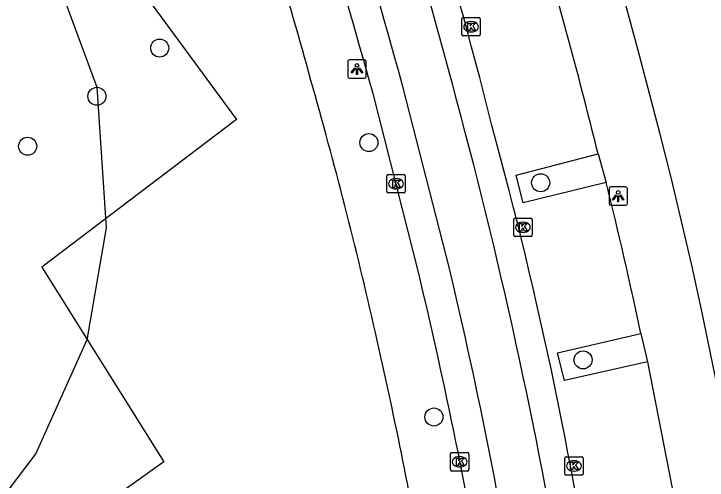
# Model space of a CAD drawing. Extents: x 160037 to 160839, y 385326 to 386441.
# Drawn here: x 160689.9 to 160727.52, y 385545.58 to 385570.9 of the extents above; entities that cross this region are included whole.
import ezdxf

# ---------------------------------------------------------------- set-up
doc = ezdxf.new("R2010")
doc.units = 0
for name, color, linetype in [('IMGEO_Boom', 7, 'Continuous'), ('IMGEO_Groenvoorziening', 7, 'Continuous'), ('IMGEO_Hek', 7, 'Continuous'), ('IMGEO_Kolk', 7, 'Continuous'), ('IMGEO_Lichtpunt', 7, 'Continuous'), ('IMGEO_Pand', 7, 'Continuous'), ('IMGEO_Pand_vergunning_verleend', 7, 'Continuous'), ('IMGEO_Parkeervlak_open', 7, 'Continuous'), ('IMGEO_Rijbaan_lokaal_gesloten', 7, 'Continuous'), ('IMGEO_Voetpad_open', 7, 'Continuous')]:
    doc.layers.add(name, color=color, linetype=linetype)

msp = doc.modelspace()

# ---------------------------------------------------------------- linework, layer by layer
at = {"layer": 'IMGEO_Boom'}
for centre in [(160697.815, 385569.039), (160694.411, 385566.42), (160690.651, 385563.712), (160709.168, 385563.906), (160718.486, 385561.728), (160720.79, 385552.113), (160712.696, 385549.01)]:
    msp.add_circle(centre, 0.489, dxfattribs=at)
at = {"layer": 'IMGEO_Groenvoorziening'}
msp.add_lwpolyline([(160685.827, 385587.132), (160701.986, 385565.159), (160691.423, 385557.142), (160698.047, 385546.572), (160679.056, 385533.015), (160663.819, 385536.19), (160650.823, 385526.327)], dxfattribs=at)
at = {"layer": 'IMGEO_Hek'}
msp.add_lwpolyline([(160701.986, 385565.159), (160691.423, 385557.142), (160698.047, 385546.572), (160679.056, 385533.015), (160663.819, 385536.19), (160650.823, 385526.327)], dxfattribs=at)
at = {"layer": 'IMGEO_Kolk'}
for p, q in [((160714.211, 385569.771), (160714.211, 385570.623)), ((160714.286, 385570.697), (160715.138, 385570.697)), ((160715.212, 385570.623), (160715.212, 385569.771)), ((160714.699, 385570.477), (160714.724, 385570.477)), ((160714.722, 385569.917), (160714.697, 385569.917)), ((160715.138, 385569.697), (160714.286, 385569.697)), ((160710.135, 385561.248), (160710.135, 385562.1)), ((160710.21, 385562.174), (160711.062, 385562.174)), ((160710.623, 385561.954), (160710.648, 385561.954)), ((160711.136, 385562.1), (160711.136, 385561.248)), ((160711.062, 385561.174), (160710.21, 385561.174)), ((160710.646, 385561.394), (160710.621, 385561.394)), ((160717.022, 385558.881), (160717.022, 385559.733)), ((160717.097, 385559.807), (160717.949, 385559.807)), ((160718.023, 385559.733), (160718.023, 385558.881)), ((160717.51, 385559.587), (160717.535, 385559.587)), ((160717.533, 385559.027), (160717.508, 385559.027)), ((160717.949, 385558.807), (160717.097, 385558.807)), ((160713.591, 385546.152), (160713.591, 385547.004)), ((160713.666, 385547.078), (160714.518, 385547.078)), ((160714.079, 385546.858), (160714.104, 385546.858)), ((160714.592, 385547.004), (160714.592, 385546.152)), ((160719.867, 385546.853), (160720.719, 385546.853)), ((160719.792, 385545.927), (160719.792, 385546.779)), ((160720.28, 385546.633), (160720.305, 385546.633)), ((160720.793, 385546.779), (160720.793, 385545.927)), ((160714.518, 385546.078), (160713.666, 385546.078)), ((160714.102, 385546.298), (160714.077, 385546.298)), ((160720.303, 385546.073), (160720.278, 385546.073)), ((160720.719, 385545.853), (160719.867, 385545.853))]:
    msp.add_line(p, q, dxfattribs=at)
for points in [[(160714.211, 385569.771), (160714.211, 385570.623)], [(160714.286, 385570.697), (160715.138, 385570.697)], [(160715.212, 385570.623), (160715.212, 385569.771)], [(160714.532, 385570.397), (160714.655, 385570.397), (160714.655, 385570.246), (160714.785, 385570.397), (160714.949, 385570.397), (160714.803, 385570.246), (160714.956, 385569.997), (160714.804, 385569.997), (160714.719, 385570.161), (160714.655, 385570.094), (160714.655, 385569.997), (160714.532, 385569.997), (160714.532, 385570.397)], [(160715.138, 385569.697), (160714.286, 385569.697)], [(160710.135, 385561.248), (160710.135, 385562.1)], [(160710.21, 385562.174), (160711.062, 385562.174)], [(160710.456, 385561.874), (160710.579, 385561.874), (160710.579, 385561.723), (160710.709, 385561.874), (160710.873, 385561.874), (160710.727, 385561.723), (160710.88, 385561.474), (160710.728, 385561.474), (160710.643, 385561.638), (160710.579, 385561.571), (160710.579, 385561.474), (160710.456, 385561.474), (160710.456, 385561.874)], [(160711.136, 385562.1), (160711.136, 385561.248)], [(160711.062, 385561.174), (160710.21, 385561.174)], [(160717.022, 385558.881), (160717.022, 385559.733)], [(160717.097, 385559.807), (160717.949, 385559.807)], [(160718.023, 385559.733), (160718.023, 385558.881)], [(160717.343, 385559.507), (160717.466, 385559.507), (160717.466, 385559.356), (160717.596, 385559.507), (160717.76, 385559.507), (160717.614, 385559.356), (160717.767, 385559.107), (160717.615, 385559.107), (160717.53, 385559.271), (160717.466, 385559.204), (160717.466, 385559.107), (160717.343, 385559.107), (160717.343, 385559.507)], [(160717.949, 385558.807), (160717.097, 385558.807)], [(160713.591, 385546.152), (160713.591, 385547.004)], [(160713.666, 385547.078), (160714.518, 385547.078)], [(160714.592, 385547.004), (160714.592, 385546.152)], [(160719.867, 385546.853), (160720.719, 385546.853)], [(160713.912, 385546.778), (160714.035, 385546.778), (160714.035, 385546.627), (160714.165, 385546.778), (160714.329, 385546.778), (160714.183, 385546.627), (160714.336, 385546.378), (160714.184, 385546.378), (160714.099, 385546.542), (160714.035, 385546.475), (160714.035, 385546.378), (160713.912, 385546.378), (160713.912, 385546.778)], [(160719.792, 385545.927), (160719.792, 385546.779)], [(160720.113, 385546.553), (160720.236, 385546.553), (160720.236, 385546.402), (160720.366, 385546.553), (160720.53, 385546.553), (160720.384, 385546.402), (160720.537, 385546.153), (160720.385, 385546.153), (160720.3, 385546.317), (160720.236, 385546.25), (160720.236, 385546.153), (160720.113, 385546.153), (160720.113, 385546.553)], [(160720.793, 385546.779), (160720.793, 385545.927)], [(160714.518, 385546.078), (160713.666, 385546.078)], [(160720.719, 385545.853), (160719.867, 385545.853)]]:
    msp.add_lwpolyline(points, dxfattribs=at)
for centre, start, end in [((160714.288, 385570.621), 91.552, 178.448), ((160714.288, 385570.621), 91.552, 178.448), ((160715.136, 385570.621), 1.552, 88.448), ((160715.136, 385570.621), 1.552, 88.448), ((160714.288, 385569.773), 181.552, 268.448), ((160714.288, 385569.773), 181.552, 268.448), ((160715.136, 385569.773), 271.552, 358.448), ((160715.136, 385569.773), 271.552, 358.448), ((160710.212, 385562.098), 91.552, 178.448), ((160710.212, 385562.098), 91.552, 178.448), ((160711.06, 385562.098), 1.552, 88.448), ((160711.06, 385562.098), 1.552, 88.448), ((160710.212, 385561.25), 181.552, 268.448), ((160710.212, 385561.25), 181.552, 268.448), ((160711.06, 385561.25), 271.552, 358.448), ((160711.06, 385561.25), 271.552, 358.448), ((160717.099, 385559.731), 91.552, 178.448), ((160717.099, 385559.731), 91.552, 178.448), ((160717.947, 385559.731), 1.552, 88.448), ((160717.947, 385559.731), 1.552, 88.448), ((160717.099, 385558.883), 181.552, 268.448), ((160717.099, 385558.883), 181.552, 268.448), ((160717.947, 385558.883), 271.552, 358.448), ((160717.947, 385558.883), 271.552, 358.448), ((160713.668, 385547.002), 91.552, 178.448), ((160713.668, 385547.002), 91.552, 178.448), ((160714.516, 385547.002), 1.552, 88.448), ((160714.516, 385547.002), 1.552, 88.448), ((160719.869, 385546.777), 91.552, 178.448), ((160719.869, 385546.777), 91.552, 178.448), ((160720.717, 385546.777), 1.552, 88.448), ((160720.717, 385546.777), 1.552, 88.448), ((160713.668, 385546.154), 181.552, 268.448), ((160713.668, 385546.154), 181.552, 268.448), ((160714.516, 385546.154), 271.552, 358.448), ((160714.516, 385546.154), 271.552, 358.448), ((160719.869, 385545.929), 181.552, 268.448), ((160719.869, 385545.929), 181.552, 268.448), ((160720.717, 385545.929), 271.552, 358.448), ((160720.717, 385545.929), 271.552, 358.448)]:
    msp.add_arc(centre, 0.0765, start, end, dxfattribs=at)
for centre, major_axis, ratio, start_param, end_param in [((160714.698, 385570.197), (-0.387, 0.002), 0.722429, 4.712389, 7.853982), ((160714.723, 385570.197), (-0.39, 0.002), 0.717154, 1.570796, 4.712389), ((160710.622, 385561.674), (-0.387, 0.002), 0.722429, 4.712389, 7.853982), ((160710.647, 385561.674), (-0.39, 0.002), 0.717154, 1.570796, 4.712389), ((160717.509, 385559.307), (-0.387, 0.002), 0.722429, 4.712389, 7.853982), ((160717.534, 385559.307), (-0.39, 0.002), 0.717154, 1.570796, 4.712389), ((160714.078, 385546.578), (-0.387, 0.002), 0.722429, 4.712389, 7.853982), ((160714.103, 385546.578), (-0.39, 0.002), 0.717154, 1.570796, 4.712389), ((160720.279, 385546.353), (-0.387, 0.002), 0.722429, 4.712389, 7.853982), ((160720.304, 385546.353), (-0.39, 0.002), 0.717154, 1.570796, 4.712389)]:
    msp.add_ellipse(centre, major_axis=major_axis, ratio=ratio, start_param=start_param, end_param=end_param, dxfattribs=at)
at = {"layer": 'IMGEO_Lichtpunt'}
for p, q in [((160708.022, 385568.304), (160708.022, 385567.497)), ((160708.022, 385568.304), (160708.022, 385567.497)), ((160708.924, 385568.399), (160708.116, 385568.399)), ((160708.924, 385568.399), (160708.116, 385568.399)), ((160709.018, 385567.497), (160709.018, 385568.304)), ((160709.018, 385567.497), (160709.018, 385568.304)), ((160708.116, 385567.403), (160708.924, 385567.403)), ((160708.116, 385567.403), (160708.924, 385567.403)), ((160723.097, 385561.5), (160722.289, 385561.5)), ((160723.097, 385561.5), (160722.289, 385561.5)), ((160722.195, 385561.405), (160722.195, 385560.598)), ((160722.195, 385561.405), (160722.195, 385560.598)), ((160723.191, 385560.598), (160723.191, 385561.405)), ((160723.191, 385560.598), (160723.191, 385561.405)), ((160722.289, 385560.504), (160723.097, 385560.504)), ((160722.289, 385560.504), (160723.097, 385560.504))]:
    msp.add_line(p, q, dxfattribs=at)
for points in [[(160708.396, 385567.968), (160708.435, 385567.94), (160708.247, 385567.678), (160708.209, 385567.705), (160708.396, 385567.968)], [(160708.498, 385567.92), (160708.545, 385567.92), (160708.545, 385567.598), (160708.498, 385567.598), (160708.498, 385567.92)], [(160708.608, 385567.94), (160708.646, 385567.967), (160708.833, 385567.705), (160708.794, 385567.677), (160708.608, 385567.94)], [(160722.569, 385561.069), (160722.608, 385561.041), (160722.42, 385560.779), (160722.382, 385560.806), (160722.569, 385561.069)], [(160722.671, 385561.021), (160722.718, 385561.021), (160722.718, 385560.699), (160722.671, 385560.699), (160722.671, 385561.021)], [(160722.781, 385561.041), (160722.819, 385561.068), (160723.006, 385560.806), (160722.967, 385560.778), (160722.781, 385561.041)]]:
    msp.add_lwpolyline(points, dxfattribs=at)
for centre in [(160708.521, 385568.102), (160722.694, 385561.203)]:
    msp.add_circle(centre, 0.0994, dxfattribs=at)
for centre, start, end in [((160708.116, 385568.304), 90, 180), ((160708.116, 385568.304), 90, 180), ((160708.924, 385568.304), 0, 90), ((160708.924, 385568.304), 0, 90), ((160708.116, 385567.497), 180, 270), ((160708.116, 385567.497), 180, 270), ((160708.924, 385567.497), 270, 0), ((160708.924, 385567.497), 270, 360), ((160722.289, 385561.405), 90, 180), ((160722.289, 385561.405), 90, 180), ((160723.097, 385561.405), 0, 90), ((160723.097, 385561.405), 0, 90), ((160722.289, 385560.598), 180, 270), ((160722.289, 385560.598), 180, 270), ((160723.097, 385560.598), 270, 0), ((160723.097, 385560.598), 270, 360)]:
    msp.add_arc(centre, 0.0946, start, end, dxfattribs=at)
at = {"layer": 'IMGEO_Pand'}
msp.add_lwpolyline([(160730.763, 385535.675), (160730.022, 385540.389), (160729.584, 385542.912), (160728.715, 385547.593), (160728.198, 385550.101), (160727.239, 385554.752), (160726.68, 385557.258), (160725.595, 385561.869), (160725.562, 385562.006), (160724.973, 385564.368), (160723.765, 385568.985), (160723.091, 385571.443), (160721.775, 385576.027), (160721.035, 385578.496), (160719.618, 385583.028), (160718.82, 385585.477), (160717.721, 385588.745), (160717.451, 385588.655)], dxfattribs=at)
at = {"layer": 'IMGEO_Pand_vergunning_verleend'}
msp.add_lwpolyline([(160692.344, 385572.507), (160694.411, 385566.909), (160694.919, 385559.275), (160693.856, 385553.194), (160691.093, 385547.027), (160687.028, 385541.678), (160682.119, 385537.92), (160676.131, 385535.39), (160669.399, 385534.236), (160663.262, 385534.831), (160658.092, 385536.841), (160654.447, 385538.85)], dxfattribs=at)
at = {"layer": 'IMGEO_Parkeervlak_open'}
for points in [[(160722.034, 385561.738), (160717.542, 385560.642), (160717.154, 385562.141), (160721.6, 385563.291)], [(160724.281, 385552.004), (160719.774, 385550.993), (160719.406, 385552.501), (160723.914, 385553.537)]]:
    msp.add_lwpolyline(points, dxfattribs=at)
at = {"layer": 'IMGEO_Rijbaan_lokaal_gesloten'}
for points in [[(160713.541, 385557.077), (160711.024, 385566.889)], [(160711.892, 385556.72), (160709.409, 385566.509)]]:
    msp.add_lwpolyline(points, dxfattribs=at)
for centre, radius, start, end in [((160395.128, 385480.885), 327.394, 15.22995, 20.65394), ((160366.403, 385471.155), 356.013, 15.53564, 20.48288), ((160454.023, 385499.337), 269.887, 14.04725, 20.09758), ((160400.791, 385483.108), 323.983, 14.54047, 19.56654), ((160491.282, 385503.306), 232.837, 8.13938, 15.32528), ((160441.139, 385492.588), 282.549, 8.87343, 14.7337), ((160432.875, 385490.944), 288.352, 9.15863, 13.25861), ((160446.291, 385493.412), 273.042, 9.55605, 13.40679)]:
    msp.add_arc(centre, radius, start, end, dxfattribs=at)
at = {"layer": 'IMGEO_Voetpad_open'}
for points in [[(160721.6, 385563.291), (160722.034, 385561.738)], [(160723.914, 385553.537), (160724.281, 385552.004)], [(160724.281, 385552.004), (160725.912, 385543.66)]]:
    msp.add_lwpolyline(points, dxfattribs=at)
for centre, radius, start, end in [((160390.565, 385480.282), 327.235, 15.34163, 17.77933), ((160442.59, 385494.777), 287.299, 13.79656, 15.9953), ((160453.404, 385495.36), 262.656, 12.71497, 15.79633), ((160551.63, 385518.358), 175.839, 11.54052, 14.28232), ((160458.08, 385496.137), 257.923, 9.80427, 12.77527)]:
    msp.add_arc(centre, radius, start, end, dxfattribs=at)

doc.saveas('drawing.dxf')
